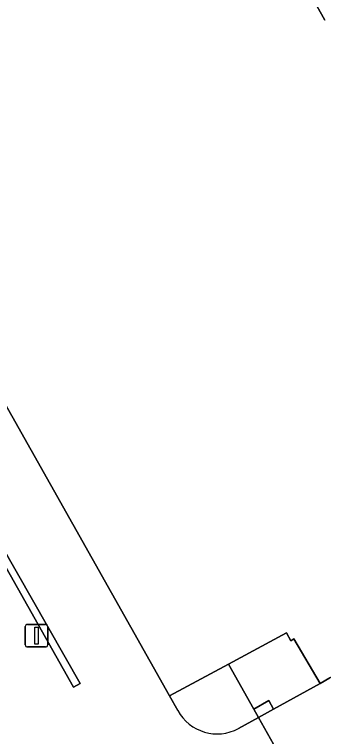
# Model space of a CAD drawing. Extents: x 161087 to 161926, y 382572 to 383873.
# Drawn here: x 161515.12 to 161528.78, y 383313.62 to 383345.56 of the extents above; entities that cross this region are included whole.
import ezdxf

# ---------------------------------------------------------------- set-up
doc = ezdxf.new("R2010")
doc.units = 0
for name, color, linetype in [('IMGEO_Lichtmast', 7, 'Continuous'), ('IMGEO_Pand', 7, 'Continuous'), ('IMGEO_Pand_overbouw', 7, 'Continuous'), ('IMGEO_Rijbaan_lokaal_open', 7, 'Continuous'), ('IMGEO_Voetpad_open', 7, 'Continuous')]:
    doc.layers.add(name, color=color, linetype=linetype)

msp = doc.modelspace()

# ---------------------------------------------------------------- linework, layer by layer
at = {"layer": 'IMGEO_Lichtmast'}
for p, q in [((161515.598, 383317.684), (161515.598, 383318.484)), ((161515.598, 383318.484), (161515.598, 383317.684)), ((161515.698, 383318.584), (161516.488, 383318.584)), ((161516.488, 383318.584), (161515.698, 383318.584)), ((161516.588, 383318.484), (161516.588, 383317.684)), ((161516.588, 383317.684), (161516.588, 383318.484)), ((161516.488, 383317.584), (161515.698, 383317.584)), ((161515.698, 383317.584), (161516.488, 383317.584))]:
    msp.add_line(p, q, dxfattribs=at)
msp.add_lwpolyline([(161516.018, 383318.459), (161516.168, 383318.459), (161516.168, 383317.709), (161516.018, 383317.709), (161516.018, 383318.459)], dxfattribs=at)
for centre, start, end in [((161515.698, 383318.484), 90, 180), ((161515.698, 383318.484), 90, 180), ((161516.488, 383318.484), 0, 90), ((161516.488, 383318.484), 360, 90), ((161515.698, 383317.684), 180, 270), ((161515.698, 383317.684), 180, 270), ((161516.488, 383317.684), 270, 0), ((161516.488, 383317.684), 270, 0)]:
    msp.add_arc(centre, 0.1, start, end, dxfattribs=at)
at = {"layer": 'IMGEO_Pand'}
for points in [[(161528.843, 383345.317), (161528.769, 383345.449), (161528.155, 383346.538)], [(161512.421, 383332.372), (161521.977, 383315.42), (161524.575, 383316.823), (161527.137, 383318.207), (161527.328, 383317.856), (161527.468, 383317.939), (161528.625, 383315.963), (161529.058, 383316.22)]]:
    msp.add_lwpolyline(points, dxfattribs=at)
msp.add_lwpolyline([(161526.364, 383315.22), (161525.694, 383314.839), (161525.901, 383314.462), (161526.576, 383314.834)], close=True, dxfattribs=at)
at = {"layer": 'IMGEO_Pand_overbouw'}
msp.add_lwpolyline([(161529.058, 383316.22), (161528.625, 383315.963), (161527.468, 383317.939), (161527.328, 383317.856), (161527.137, 383318.207), (161524.575, 383316.823), (161525.694, 383314.839), (161525.901, 383314.462), (161530.021, 383307.155)], dxfattribs=at)
at = {"layer": 'IMGEO_Rijbaan_lokaal_open'}
for points in [[(161509.184, 383330.949), (161517.723, 383315.8), (161518.028, 383315.972), (161509.574, 383330.767), (161512.421, 383332.372), (161512.249, 383332.677)], [(161530.021, 383307.155), (161530.682, 383307.524), (161532.731, 383308.685), (161533.169, 383308.931), (161536.071, 383310.565), (161536.506, 383310.813), (161539.402, 383312.442), (161539.839, 383312.664), (161542.731, 383314.321), (161543.185, 383314.544), (161545.038, 383315.62), (161540.937, 383322.896), (161539.564, 383322.204), (161539.069, 383321.852), (161538.634, 383321.604), (161535.731, 383319.978), (161535.295, 383319.729), (161532.399, 383318.092), (161531.972, 383317.841), (161529.058, 383316.22), (161528.625, 383315.963), (161526.576, 383314.834), (161525.901, 383314.462)]]:
    msp.add_lwpolyline(points, close=True, dxfattribs=at)
for points in [[(161522.341, 383314.775), (161521.977, 383315.42), (161512.421, 383332.372)], [(161509.574, 383330.767), (161518.028, 383315.972), (161517.723, 383315.8), (161509.184, 383330.949)], [(161526.725, 383301.102), (161527.219, 383300.597), (161527.332, 383300.482), (161528.347, 383301.671), (161528.63, 383301.905), (161528.706, 383302.036), (161530.443, 383303.024), (161528.596, 383306.329), (161530.021, 383307.155), (161525.901, 383314.462), (161525.026, 383313.98)]]:
    msp.add_lwpolyline(points, dxfattribs=at)
msp.add_arc((161524.082, 383315.722), 1.982, 208.5485, 298.4646, dxfattribs=at)
at = {"layer": 'IMGEO_Voetpad_open'}
for points in [[(161528.155, 383346.538), (161528.769, 383345.449), (161528.843, 383345.317)], [(161525.026, 383313.98), (161525.901, 383314.462), (161525.694, 383314.839), (161524.575, 383316.823), (161521.977, 383315.42), (161522.341, 383314.775)]]:
    msp.add_lwpolyline(points, dxfattribs=at)
msp.add_lwpolyline([(161525.694, 383314.839), (161526.364, 383315.22), (161526.576, 383314.834), (161528.625, 383315.963), (161527.468, 383317.939), (161527.328, 383317.856), (161527.137, 383318.207), (161524.575, 383316.823)], close=True, dxfattribs=at)
msp.add_arc((161524.082, 383315.722), 1.982, 208.5485, 298.4646, dxfattribs=at)

doc.saveas('drawing.dxf')
